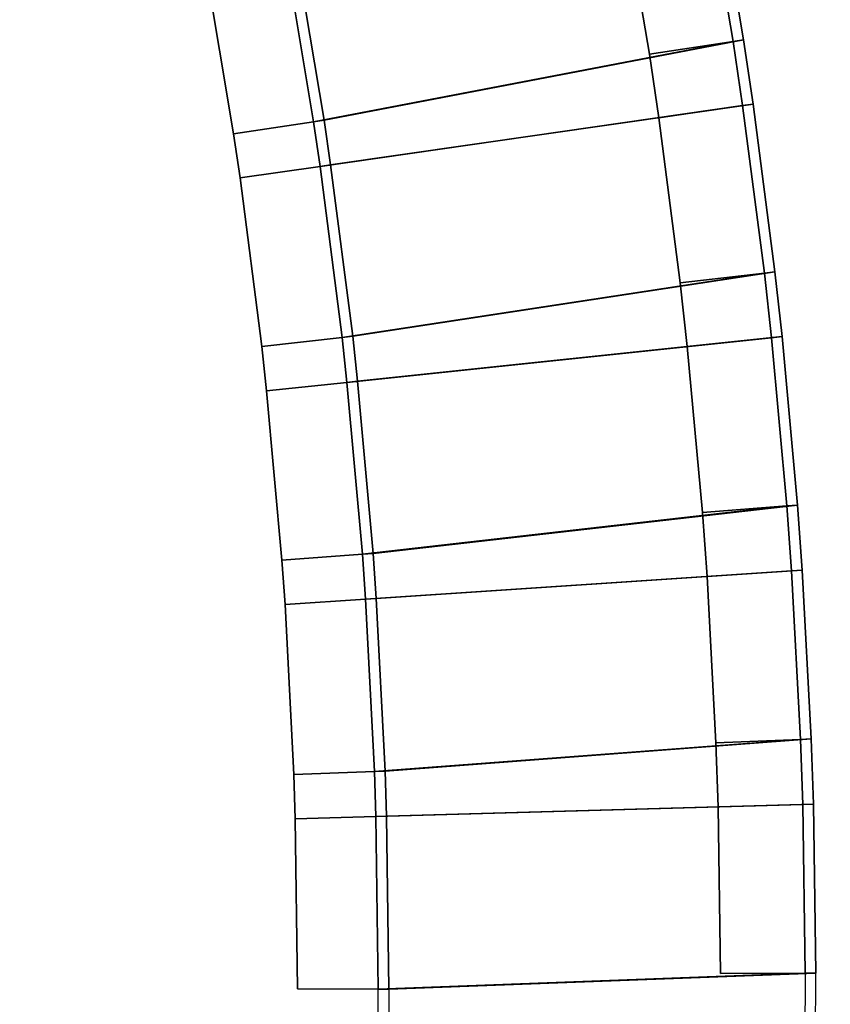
# Model space of a CAD drawing. Header units: inches. Extents: x 82 to 767, y -5 to 263.
# Tile 556 of 1056: x 637.99 to 640.36, y 123.66 to 126.54. Entities that reach past the tile are written whole.
import ezdxf
from ezdxf.enums import TextEntityAlignment as Align

# ---------------------------------------------------------------- set-up
doc = ezdxf.new("R2010")
doc.units = ezdxf.units.IN
doc.header["$MEASUREMENT"] = 0
for name, color, linetype in [('A-FURN-3-COLLECTION-NAAN-TABLE-TOP-EDGE', 33, 'Continuous'), ('A-FURN-3-COLLECTION-NAAN-TABLE-TOP-SURFACE-BOTTOM', 33, 'Continuous'), ('A-FURN-3-COLLECTION-NAAN-TABLE-TOP-SURFACE-TOP', 33, 'Continuous'), ('A-FURN-3-COLLECTION-SOLISDRUM-LIGHT-BODY', 253, 'Continuous'), ('A-FURN-3-COLLECTION-SOLISDRUM-LIGHT-BODY-TRIM', 251, 'Continuous'), ('A-FURN-HAWORTH-ATT', 7, 'Continuous')]:
    doc.layers.add(name, color=color, linetype=linetype)
doc.styles.get("Standard").update_dxf_attribs({"font": 'arial.ttf'})

# ---------------------------------------------------------------- blocks, each defined once
blk = doc.blocks.new('HCPL-SDP2-36-10-3D-3')
at = {"layer": 'A-FURN-3-COLLECTION-SOLISDRUM-LIGHT-BODY'}
for points in [[(16.5359, 2.5109, 90.6205), (16.4526, 3.0088, 90.6205), (17.681, 3.2335, 79.6687), (17.7632, 2.7462, 79.6687)], [(17.7941, 2.751, 79.6705), (17.7118, 3.2391, 79.6705), (16.4833, 3.0144, 90.6205), (16.5668, 2.5156, 90.6205)], [(16.5668, 2.5156, 90.6205), (16.5359, 2.5109, 90.6205), (17.7632, 2.7462, 79.6687), (17.7941, 2.751, 79.6705)], [(17.7913, 2.558, 79.6687), (17.8222, 2.5625, 79.6705), (17.7941, 2.751, 79.6705), (17.7632, 2.7462, 79.6687)], [(17.8222, 2.5625, 79.6705), (17.7913, 2.558, 79.6687), (16.5552, 2.3803, 90.6205), (16.5861, 2.3847, 90.6205)], [(16.6195, 1.8795, 90.6205), (16.5552, 2.3803, 90.6205), (17.7913, 2.558, 79.6687), (17.8549, 2.068, 79.6687)], [(17.8859, 2.0715, 79.6705), (17.8222, 2.5625, 79.6705), (16.5861, 2.3847, 90.6205), (16.6506, 1.8831, 90.6205)], [(16.5861, 2.3847, 90.6205), (16.5552, 2.3803, 90.6205), (16.5359, 2.5109, 90.6205), (16.5668, 2.5156, 90.6205)], [(16.6506, 1.8831, 90.6205), (16.6195, 1.8795, 90.6205), (17.8549, 2.068, 79.6687), (17.8859, 2.0715, 79.6705)], [(17.8758, 1.8788, 79.6687), (17.9069, 1.8821, 79.6705), (17.8859, 2.0715, 79.6705), (17.8549, 2.068, 79.6687)], [(16.6649, 1.7516, 90.6205), (16.6338, 1.7483, 90.6205), (16.6195, 1.8795, 90.6205), (16.6506, 1.8831, 90.6205)], [(17.9069, 1.8821, 79.6705), (17.8758, 1.8788, 79.6687), (16.6338, 1.7483, 90.6205), (16.6649, 1.7516, 90.6205)], [(16.679, 1.2455, 90.6205), (16.6338, 1.7483, 90.6205), (17.8758, 1.8788, 79.6687), (17.9207, 1.3867, 79.6687)], [(17.9518, 1.3891, 79.6705), (17.9069, 1.8821, 79.6705), (16.6649, 1.7516, 90.6205), (16.7102, 1.2478, 90.6205)], [(16.7102, 1.2478, 90.6205), (16.679, 1.2455, 90.6205), (17.9207, 1.3867, 79.6687), (17.9518, 1.3891, 79.6705)], [(17.9344, 1.1969, 79.6687), (17.9655, 1.199, 79.6705), (17.9518, 1.3891, 79.6705), (17.9207, 1.3867, 79.6687)], [(16.7195, 1.1158, 90.6205), (16.6883, 1.1138, 90.6205), (16.679, 1.2455, 90.6205), (16.7102, 1.2478, 90.6205)], [(17.9655, 1.199, 79.6705), (17.9344, 1.1969, 79.6687), (16.6883, 1.1138, 90.6205), (16.7195, 1.1158, 90.6205)], [(16.7143, 0.6096, 90.6205), (16.6883, 1.1138, 90.6205), (17.9344, 1.1969, 79.6687), (17.9605, 0.7034, 79.6687)], [(17.9917, 0.7047, 79.6705), (17.9655, 1.199, 79.6705), (16.7195, 1.1158, 90.6205), (16.7456, 0.6107, 90.6205)], [(16.7456, 0.6107, 90.6205), (16.7143, 0.6096, 90.6205), (17.9605, 0.7034, 79.6687), (17.9917, 0.7047, 79.6705)], [(17.9669, 0.5133, 79.6687), (17.9982, 0.5142, 79.6705), (17.9917, 0.7047, 79.6705), (17.9605, 0.7034, 79.6687)], [(16.7499, 0.4785, 90.6205), (16.7186, 0.4776, 90.6205), (16.7143, 0.6096, 90.6205), (16.7456, 0.6107, 90.6205)], [(17.9982, 0.5142, 79.6705), (17.9669, 0.5133, 79.6687), (16.7186, 0.4776, 90.6205), (16.7499, 0.4785, 90.6205)], [(16.7254, -0.0272, 90.6205), (16.7186, 0.4776, 90.6205), (17.9669, 0.5133, 79.6687), (17.9743, 0.0192, 79.6687)], [(18.0055, 0.0192, 79.6705), (17.9982, 0.5142, 79.6705), (16.7499, 0.4785, 90.6205), (16.7567, -0.0272, 90.6205)], [(16.7567, -0.0272, 90.6205), (16.7254, -0.0272, 90.6205), (17.9743, 0.0192, 79.6687), (18.0055, 0.0192, 79.6705)], [(17.9734, -0.1711, 79.6687), (18.0047, -0.1714, 79.6705), (18.0055, 0.0192, 79.6705), (17.9743, 0.0192, 79.6687)], [(16.7559, -0.1595, 90.6205), (16.7247, -0.1592, 90.6205), (16.7254, -0.0272, 90.6205), (16.7567, -0.0272, 90.6205)]]:
    blk.add_3dface(points, dxfattribs=at)
mesh = blk.add_polymesh((2, 9), dxfattribs=at)
for k, corner in enumerate([(17.7632, 2.7462, 78.9705), (17.681, 3.2335, 78.9705), (17.6458, 3.4205, 78.9705), (17.5451, 3.9043, 78.9705), (17.5028, 4.0898, 78.9705), (17.3838, 4.5694, 78.9705), (17.3344, 4.7532, 78.9705), (17.1972, 5.2279, 78.9705), (17.1409, 5.4096, 78.9705), (17.7941, 2.751, 78.9705), (17.7118, 3.2391, 78.9705), (17.6765, 3.4264, 78.9705), (17.5756, 3.9111, 78.9705), (17.5332, 4.0969, 78.9705), (17.414, 4.5773, 78.9705), (17.3645, 4.7614, 78.9705), (17.2271, 5.237, 78.9705), (17.1707, 5.4191, 78.9705)]):
    mesh.set_mesh_vertex(divmod(k, 9), corner)
mesh = blk.add_polymesh((2, 9), dxfattribs=at)
for k, corner in enumerate([(17.7941, 2.751, 78.9705), (17.7118, 3.2391, 78.9705), (17.6765, 3.4264, 78.9705), (17.5756, 3.9111, 78.9705), (17.5332, 4.0969, 78.9705), (17.414, 4.5773, 78.9705), (17.3645, 4.7614, 78.9705), (17.2271, 5.237, 78.9705), (17.1707, 5.4191, 78.9705), (17.7941, 2.751, 79.6705), (17.7118, 3.2391, 79.6705), (17.6765, 3.4264, 79.6705), (17.5756, 3.9111, 79.6705), (17.5332, 4.0969, 79.6705), (17.414, 4.5773, 79.6705), (17.3645, 4.7614, 79.6705), (17.2271, 5.237, 79.6705), (17.1707, 5.419, 79.6705)]):
    mesh.set_mesh_vertex(divmod(k, 9), corner)
mesh = blk.add_polymesh((2, 9), dxfattribs=at)
for k, corner in enumerate([(17.7632, 2.7462, 79.6687), (17.681, 3.2335, 79.6687), (17.6458, 3.4205, 79.6687), (17.5451, 3.9043, 79.6687), (17.5028, 4.0898, 79.6687), (17.3838, 4.5694, 79.6687), (17.3344, 4.7532, 79.6687), (17.1972, 5.2279, 79.6687), (17.1409, 5.4096, 79.6687), (17.7632, 2.7462, 79.6303), (17.681, 3.2335, 79.6303), (17.6458, 3.4205, 79.6303), (17.5451, 3.9043, 79.6303), (17.5028, 4.0898, 79.6303), (17.3838, 4.5694, 79.6303), (17.3344, 4.7532, 79.6303), (17.1972, 5.2279, 79.6303), (17.1409, 5.4096, 79.6303)]):
    mesh.set_mesh_vertex(divmod(k, 9), corner)
mesh = blk.add_polymesh((2, 9), dxfattribs=at)
for k, corner in enumerate([(16.5668, 2.5156, 91.3705), (16.4833, 3.0144, 91.3705), (16.459, 3.1445, 91.3705), (16.3566, 3.6398, 91.3705), (16.3274, 3.7688, 91.3705), (16.2062, 4.2599, 91.3705), (16.172, 4.3877, 91.3705), (16.0322, 4.8737, 91.3705), (15.9933, 5.0002, 91.3705), (16.5359, 2.5109, 91.3705), (16.4526, 3.0088, 91.3705), (16.4283, 3.1386, 91.3705), (16.3261, 3.633, 91.3705), (16.2969, 3.7618, 91.3705), (16.1759, 4.2519, 91.3705), (16.1419, 4.3795, 91.3705), (16.0023, 4.8647, 91.3705), (15.9635, 4.9908, 91.3705)]):
    mesh.set_mesh_vertex(divmod(k, 9), corner)
mesh = blk.add_polymesh((2, 9), dxfattribs=at)
for k, corner in enumerate([(16.5359, 2.5109, 90.6933), (16.4526, 3.0088, 90.6933), (16.4283, 3.1386, 90.6933), (16.3261, 3.633, 90.6933), (16.2969, 3.7618, 90.6933), (16.1759, 4.2519, 90.6933), (16.1419, 4.3795, 90.6933), (16.0023, 4.8647, 90.6933), (15.9635, 4.9908, 90.6933), (16.5359, 2.5109, 90.6205), (16.4526, 3.0088, 90.6205), (16.4283, 3.1386, 90.6205), (16.3261, 3.633, 90.6205), (16.2969, 3.7618, 90.6205), (16.1759, 4.2519, 90.6205), (16.1419, 4.3795, 90.6205), (16.0023, 4.8647, 90.6205), (15.9635, 4.9908, 90.6205)]):
    mesh.set_mesh_vertex(divmod(k, 9), corner)
mesh = blk.add_polymesh((2, 9), dxfattribs=at)
for k, corner in enumerate([(16.5668, 2.5156, 90.6205), (16.4833, 3.0144, 90.6205), (16.459, 3.1445, 90.6205), (16.3566, 3.6398, 90.6205), (16.3274, 3.7688, 90.6205), (16.2062, 4.2599, 90.6205), (16.172, 4.3877, 90.6205), (16.0323, 4.8738, 90.6205), (15.9933, 5.0002, 90.6205), (16.5668, 2.5156, 91.3705), (16.4833, 3.0144, 91.3705), (16.459, 3.1445, 91.3705), (16.3566, 3.6398, 91.3705), (16.3274, 3.7688, 91.3705), (16.2062, 4.2599, 91.3705), (16.172, 4.3877, 91.3705), (16.0322, 4.8737, 91.3705), (15.9933, 5.0002, 91.3705)]):
    mesh.set_mesh_vertex(divmod(k, 9), corner)
mesh = blk.add_polymesh((2, 9), dxfattribs=at)
for k, corner in enumerate([(17.9743, 0.0192, 78.9705), (17.9669, 0.5133, 78.9705), (17.9605, 0.7034, 78.9705), (17.9344, 1.1969, 78.9705), (17.9207, 1.3867, 78.9705), (17.8758, 1.8788, 78.9705), (17.8549, 2.068, 78.9705), (17.7913, 2.558, 78.9705), (17.7632, 2.7462, 78.9705), (18.0055, 0.0192, 78.9705), (17.9982, 0.5142, 78.9705), (17.9917, 0.7047, 78.9705), (17.9655, 1.199, 78.9705), (17.9518, 1.3891, 78.9705), (17.9069, 1.8821, 78.9705), (17.8859, 2.0715, 78.9705), (17.8222, 2.5625, 78.9705), (17.7941, 2.751, 78.9705)]):
    mesh.set_mesh_vertex(divmod(k, 9), corner)
mesh = blk.add_polymesh((2, 9), dxfattribs=at)
for k, corner in enumerate([(17.9743, 0.0192, 79.6687), (17.9669, 0.5133, 79.6687), (17.9605, 0.7034, 79.6687), (17.9344, 1.1969, 79.6687), (17.9207, 1.3867, 79.6687), (17.8758, 1.8788, 79.6687), (17.8549, 2.068, 79.6687), (17.7913, 2.558, 79.6687), (17.7632, 2.7462, 79.6687), (17.9743, 0.0192, 79.6303), (17.9669, 0.5133, 79.6303), (17.9605, 0.7034, 79.6303), (17.9344, 1.1969, 79.6303), (17.9207, 1.3867, 79.6303), (17.8758, 1.8788, 79.6303), (17.8549, 2.068, 79.6303), (17.7913, 2.558, 79.6303), (17.7632, 2.7462, 79.6303)]):
    mesh.set_mesh_vertex(divmod(k, 9), corner)
mesh = blk.add_polymesh((2, 9), dxfattribs=at)
for k, corner in enumerate([(18.0055, 0.0192, 78.9705), (17.9982, 0.5142, 78.9705), (17.9917, 0.7047, 78.9705), (17.9655, 1.199, 78.9705), (17.9518, 1.3891, 78.9705), (17.9069, 1.8821, 78.9705), (17.8859, 2.0715, 78.9705), (17.8222, 2.5625, 78.9705), (17.7941, 2.751, 78.9705), (18.0055, 0.0192, 79.6705), (17.9982, 0.5142, 79.6705), (17.9917, 0.7047, 79.6705), (17.9655, 1.199, 79.6705), (17.9518, 1.3891, 79.6705), (17.9069, 1.8821, 79.6705), (17.8859, 2.0715, 79.6705), (17.8222, 2.5625, 79.6705), (17.7941, 2.751, 79.6705)]):
    mesh.set_mesh_vertex(divmod(k, 9), corner)
mesh = blk.add_polymesh((2, 9), dxfattribs=at)
for k, corner in enumerate([(16.7567, -0.0272, 91.3705), (16.7498, 0.4785, 91.3705), (16.7456, 0.6107, 91.3705), (16.7195, 1.1158, 91.3705), (16.7102, 1.2478, 91.3705), (16.6649, 1.7516, 91.3705), (16.6506, 1.8831, 91.3705), (16.5861, 2.3847, 91.3705), (16.5668, 2.5156, 91.3705), (16.7254, -0.0272, 91.3705), (16.7186, 0.4776, 91.3705), (16.7143, 0.6096, 91.3705), (16.6883, 1.1138, 91.3705), (16.679, 1.2455, 91.3705), (16.6338, 1.7483, 91.3705), (16.6195, 1.8795, 91.3705), (16.5552, 2.3803, 91.3705), (16.5359, 2.5109, 91.3705)]):
    mesh.set_mesh_vertex(divmod(k, 9), corner)
mesh = blk.add_polymesh((2, 9), dxfattribs=at)
for k, corner in enumerate([(16.7254, -0.0272, 90.6933), (16.7186, 0.4776, 90.6933), (16.7143, 0.6096, 90.6933), (16.6883, 1.1138, 90.6933), (16.679, 1.2455, 90.6933), (16.6338, 1.7483, 90.6933), (16.6195, 1.8795, 90.6933), (16.5552, 2.3803, 90.6933), (16.5359, 2.5109, 90.6933), (16.7254, -0.0272, 90.6205), (16.7186, 0.4776, 90.6205), (16.7143, 0.6096, 90.6205), (16.6883, 1.1138, 90.6205), (16.679, 1.2455, 90.6205), (16.6338, 1.7483, 90.6205), (16.6195, 1.8795, 90.6205), (16.5552, 2.3803, 90.6205), (16.5359, 2.5109, 90.6205)]):
    mesh.set_mesh_vertex(divmod(k, 9), corner)
mesh = blk.add_polymesh((2, 9), dxfattribs=at)
for k, corner in enumerate([(16.7567, -0.0272, 90.6205), (16.7499, 0.4785, 90.6205), (16.7456, 0.6107, 90.6205), (16.7195, 1.1158, 90.6205), (16.7102, 1.2478, 90.6205), (16.6649, 1.7516, 90.6205), (16.6506, 1.8831, 90.6205), (16.5861, 2.3847, 90.6205), (16.5668, 2.5156, 90.6205), (16.7567, -0.0272, 91.3705), (16.7498, 0.4785, 91.3705), (16.7456, 0.6107, 91.3705), (16.7195, 1.1158, 91.3705), (16.7102, 1.2478, 91.3705), (16.6649, 1.7516, 91.3705), (16.6506, 1.8831, 91.3705), (16.5861, 2.3847, 91.3705), (16.5668, 2.5156, 91.3705)]):
    mesh.set_mesh_vertex(divmod(k, 9), corner)
at = {"layer": 'A-FURN-3-COLLECTION-SOLISDRUM-LIGHT-BODY-TRIM'}
mesh = blk.add_polymesh((2, 9), dxfattribs=at)
for k, corner in enumerate([(17.7632, 2.7462, 79.6303), (17.681, 3.2335, 79.6303), (17.6458, 3.4205, 79.6303), (17.5451, 3.9043, 79.6303), (17.5028, 4.0898, 79.6303), (17.3838, 4.5694, 79.6303), (17.3344, 4.7532, 79.6303), (17.1972, 5.2279, 79.6303), (17.1409, 5.4096, 79.6303), (17.5185, 2.7084, 79.6303), (17.4374, 3.1889, 79.6303), (17.4027, 3.3733, 79.6303), (17.3034, 3.8505, 79.6303), (17.2617, 4.0334, 79.6303), (17.1442, 4.5064, 79.6303), (17.0956, 4.6877, 79.6303), (16.9603, 5.1559, 79.6303), (16.9047, 5.3351, 79.6303)]):
    mesh.set_mesh_vertex(divmod(k, 9), corner)
mesh = blk.add_polymesh((2, 9), dxfattribs=at)
for k, corner in enumerate([(17.5185, 2.7084, 78.8429), (17.4374, 3.1889, 78.8429), (17.4027, 3.3733, 78.8429), (17.3034, 3.8505, 78.8429), (17.2617, 4.0334, 78.8429), (17.1443, 4.5064, 78.8429), (17.0956, 4.6877, 78.8429), (16.9603, 5.1559, 78.8429), (16.9047, 5.3351, 78.8429), (17.7632, 2.7462, 78.8429), (17.681, 3.2335, 78.8429), (17.6458, 3.4205, 78.8429), (17.5451, 3.9043, 78.8429), (17.5028, 4.0898, 78.8429), (17.3838, 4.5694, 78.8429), (17.3344, 4.7532, 78.8429), (17.1972, 5.2279, 78.8429), (17.1409, 5.4096, 78.8429)]):
    mesh.set_mesh_vertex(divmod(k, 9), corner)
mesh = blk.add_polymesh((2, 9), dxfattribs=at)
for k, corner in enumerate([(17.7632, 2.7462, 78.8429), (17.681, 3.2335, 78.8429), (17.6458, 3.4205, 78.8429), (17.5451, 3.9043, 78.8429), (17.5028, 4.0898, 78.8429), (17.3838, 4.5694, 78.8429), (17.3344, 4.7532, 78.8429), (17.1972, 5.2279, 78.8429), (17.1409, 5.4096, 78.8429), (17.7632, 2.7462, 78.9705), (17.681, 3.2335, 78.9705), (17.6458, 3.4205, 78.9705), (17.5451, 3.9043, 78.9705), (17.5028, 4.0898, 78.9705), (17.3838, 4.5694, 78.9705), (17.3344, 4.7532, 78.9705), (17.1972, 5.2279, 78.9705), (17.1409, 5.4096, 78.9705)]):
    mesh.set_mesh_vertex(divmod(k, 9), corner)
mesh = blk.add_polymesh((2, 9), dxfattribs=at)
for k, corner in enumerate([(17.5185, 2.7084, 79.6303), (17.4374, 3.1889, 79.6303), (17.4027, 3.3733, 79.6303), (17.3034, 3.8505, 79.6303), (17.2617, 4.0334, 79.6303), (17.1442, 4.5064, 79.6303), (17.0956, 4.6877, 79.6303), (16.9603, 5.1559, 79.6303), (16.9047, 5.3351, 79.6303), (17.5185, 2.7084, 78.8429), (17.4374, 3.1889, 78.8429), (17.4027, 3.3733, 78.8429), (17.3034, 3.8505, 78.8429), (17.2617, 4.0334, 78.8429), (17.1443, 4.5064, 78.8429), (17.0956, 4.6877, 78.8429), (16.9603, 5.1559, 78.8429), (16.9047, 5.3351, 78.8429)]):
    mesh.set_mesh_vertex(divmod(k, 9), corner)
mesh = blk.add_polymesh((2, 9), dxfattribs=at)
for k, corner in enumerate([(16.5359, 2.5109, 91.4807), (16.4526, 3.0088, 91.4807), (16.4283, 3.1386, 91.4807), (16.3261, 3.633, 91.4807), (16.2969, 3.7618, 91.4807), (16.176, 4.2519, 91.4807), (16.1419, 4.3795, 91.4807), (16.0024, 4.8647, 91.4807), (15.9635, 4.9908, 91.4807), (16.3024, 2.4754, 91.4807), (16.2202, 2.9663, 91.4807), (16.1963, 3.0943, 91.4807), (16.0955, 3.5817, 91.4807), (16.0668, 3.7086, 91.4807), (15.9475, 4.1919, 91.4807), (15.9139, 4.3176, 91.4807), (15.7764, 4.796, 91.4807), (15.738, 4.9204, 91.4807)]):
    mesh.set_mesh_vertex(divmod(k, 9), corner)
mesh = blk.add_polymesh((2, 9), dxfattribs=at)
for k, corner in enumerate([(16.3024, 2.4754, 90.6933), (16.2202, 2.9663, 90.6933), (16.1963, 3.0943, 90.6933), (16.0955, 3.5817, 90.6933), (16.0668, 3.7086, 90.6933), (15.9475, 4.1919, 90.6933), (15.9139, 4.3176, 90.6933), (15.7764, 4.796, 90.6933), (15.738, 4.9204, 90.6933), (16.5359, 2.5109, 90.6933), (16.4526, 3.0088, 90.6933), (16.4283, 3.1386, 90.6933), (16.3261, 3.633, 90.6933), (16.2969, 3.7618, 90.6933), (16.1759, 4.2519, 90.6933), (16.1419, 4.3795, 90.6933), (16.0023, 4.8647, 90.6933), (15.9635, 4.9908, 90.6933)]):
    mesh.set_mesh_vertex(divmod(k, 9), corner)
mesh = blk.add_polymesh((2, 9), dxfattribs=at)
for k, corner in enumerate([(16.5359, 2.5109, 91.3705), (16.4526, 3.0088, 91.3705), (16.4283, 3.1386, 91.3705), (16.3261, 3.633, 91.3705), (16.2969, 3.7618, 91.3705), (16.1759, 4.2519, 91.3705), (16.1419, 4.3795, 91.3705), (16.0023, 4.8647, 91.3705), (15.9635, 4.9908, 91.3705), (16.5359, 2.5109, 91.4807), (16.4526, 3.0088, 91.4807), (16.4283, 3.1386, 91.4807), (16.3261, 3.633, 91.4807), (16.2969, 3.7618, 91.4807), (16.176, 4.2519, 91.4807), (16.1419, 4.3795, 91.4807), (16.0024, 4.8647, 91.4807), (15.9635, 4.9908, 91.4807)]):
    mesh.set_mesh_vertex(divmod(k, 9), corner)
mesh = blk.add_polymesh((2, 9), dxfattribs=at)
for k, corner in enumerate([(16.3024, 2.4754, 91.4807), (16.2202, 2.9663, 91.4807), (16.1963, 3.0943, 91.4807), (16.0955, 3.5817, 91.4807), (16.0668, 3.7086, 91.4807), (15.9475, 4.1919, 91.4807), (15.9139, 4.3176, 91.4807), (15.7764, 4.796, 91.4807), (15.738, 4.9204, 91.4807), (16.3024, 2.4754, 90.6933), (16.2202, 2.9663, 90.6933), (16.1963, 3.0943, 90.6933), (16.0955, 3.5817, 90.6933), (16.0668, 3.7086, 90.6933), (15.9475, 4.1919, 90.6933), (15.9139, 4.3176, 90.6933), (15.7764, 4.796, 90.6933), (15.738, 4.9204, 90.6933)]):
    mesh.set_mesh_vertex(divmod(k, 9), corner)
mesh = blk.add_polymesh((2, 9), dxfattribs=at)
for k, corner in enumerate([(17.9743, 0.0192, 79.6303), (17.9669, 0.5133, 79.6303), (17.9605, 0.7034, 79.6303), (17.9344, 1.1969, 79.6303), (17.9207, 1.3867, 79.6303), (17.8758, 1.8788, 79.6303), (17.8549, 2.068, 79.6303), (17.7913, 2.558, 79.6303), (17.7632, 2.7462, 79.6303), (17.7266, 0.0189, 79.6303), (17.7194, 0.5062, 79.6303), (17.713, 0.6938, 79.6303), (17.6873, 1.1804, 79.6303), (17.6738, 1.3676, 79.6303), (17.6295, 1.8529, 79.6303), (17.6089, 2.0395, 79.6303), (17.5462, 2.5228, 79.6303), (17.5185, 2.7084, 79.6303)]):
    mesh.set_mesh_vertex(divmod(k, 9), corner)
mesh = blk.add_polymesh((2, 9), dxfattribs=at)
for k, corner in enumerate([(17.7266, 0.0189, 78.8429), (17.7194, 0.5062, 78.8429), (17.7131, 0.6938, 78.8429), (17.6873, 1.1804, 78.8429), (17.6738, 1.3676, 78.8429), (17.6295, 1.8529, 78.8429), (17.6089, 2.0395, 78.8429), (17.5462, 2.5228, 78.8429), (17.5185, 2.7084, 78.8429), (17.9743, 0.0192, 78.8429), (17.9669, 0.5133, 78.8429), (17.9605, 0.7034, 78.8429), (17.9344, 1.1969, 78.8429), (17.9207, 1.3867, 78.8429), (17.8758, 1.8788, 78.8429), (17.8549, 2.068, 78.8429), (17.7913, 2.558, 78.8429), (17.7632, 2.7462, 78.8429)]):
    mesh.set_mesh_vertex(divmod(k, 9), corner)
mesh = blk.add_polymesh((2, 9), dxfattribs=at)
for k, corner in enumerate([(17.9743, 0.0192, 78.8429), (17.9669, 0.5133, 78.8429), (17.9605, 0.7034, 78.8429), (17.9344, 1.1969, 78.8429), (17.9207, 1.3867, 78.8429), (17.8758, 1.8788, 78.8429), (17.8549, 2.068, 78.8429), (17.7913, 2.558, 78.8429), (17.7632, 2.7462, 78.8429), (17.9743, 0.0192, 78.9705), (17.9669, 0.5133, 78.9705), (17.9605, 0.7034, 78.9705), (17.9344, 1.1969, 78.9705), (17.9207, 1.3867, 78.9705), (17.8758, 1.8788, 78.9705), (17.8549, 2.068, 78.9705), (17.7913, 2.558, 78.9705), (17.7632, 2.7462, 78.9705)]):
    mesh.set_mesh_vertex(divmod(k, 9), corner)
mesh = blk.add_polymesh((2, 9), dxfattribs=at)
for k, corner in enumerate([(17.7266, 0.0189, 79.6303), (17.7194, 0.5062, 79.6303), (17.713, 0.6938, 79.6303), (17.6873, 1.1804, 79.6303), (17.6738, 1.3676, 79.6303), (17.6295, 1.8529, 79.6303), (17.6089, 2.0395, 79.6303), (17.5462, 2.5228, 79.6303), (17.5185, 2.7084, 79.6303), (17.7266, 0.0189, 78.8429), (17.7194, 0.5062, 78.8429), (17.7131, 0.6938, 78.8429), (17.6873, 1.1804, 78.8429), (17.6738, 1.3676, 78.8429), (17.6295, 1.8529, 78.8429), (17.6089, 2.0395, 78.8429), (17.5462, 2.5228, 78.8429), (17.5185, 2.7084, 78.8429)]):
    mesh.set_mesh_vertex(divmod(k, 9), corner)
mesh = blk.add_polymesh((2, 9), dxfattribs=at)
for k, corner in enumerate([(16.7254, -0.0272, 91.4807), (16.7186, 0.4776, 91.4807), (16.7143, 0.6096, 91.4807), (16.6883, 1.1138, 91.4807), (16.679, 1.2455, 91.4807), (16.6338, 1.7483, 91.4807), (16.6195, 1.8795, 91.4807), (16.5552, 2.3803, 91.4807), (16.5359, 2.5109, 91.4807), (16.4892, -0.0268, 91.4807), (16.4825, 0.4709, 91.4807), (16.4783, 0.601, 91.4807), (16.4526, 1.098, 91.4807), (16.4435, 1.2279, 91.4807), (16.3989, 1.7236, 91.4807), (16.3848, 1.853, 91.4807), (16.3214, 2.3467, 91.4807), (16.3024, 2.4754, 91.4807)]):
    mesh.set_mesh_vertex(divmod(k, 9), corner)
mesh = blk.add_polymesh((2, 9), dxfattribs=at)
for k, corner in enumerate([(16.4892, -0.0268, 90.6933), (16.4825, 0.4709, 90.6933), (16.4783, 0.601, 90.6933), (16.4526, 1.098, 90.6933), (16.4435, 1.2279, 90.6933), (16.3989, 1.7236, 90.6933), (16.3848, 1.853, 90.6933), (16.3214, 2.3467, 90.6933), (16.3024, 2.4754, 90.6933), (16.7254, -0.0272, 90.6933), (16.7186, 0.4776, 90.6933), (16.7143, 0.6096, 90.6933), (16.6883, 1.1138, 90.6933), (16.679, 1.2455, 90.6933), (16.6338, 1.7483, 90.6933), (16.6195, 1.8795, 90.6933), (16.5552, 2.3803, 90.6933), (16.5359, 2.5109, 90.6933)]):
    mesh.set_mesh_vertex(divmod(k, 9), corner)
mesh = blk.add_polymesh((2, 9), dxfattribs=at)
for k, corner in enumerate([(16.7254, -0.0272, 91.3705), (16.7186, 0.4776, 91.3705), (16.7143, 0.6096, 91.3705), (16.6883, 1.1138, 91.3705), (16.679, 1.2455, 91.3705), (16.6338, 1.7483, 91.3705), (16.6195, 1.8795, 91.3705), (16.5552, 2.3803, 91.3705), (16.5359, 2.5109, 91.3705), (16.7254, -0.0272, 91.4807), (16.7186, 0.4776, 91.4807), (16.7143, 0.6096, 91.4807), (16.6883, 1.1138, 91.4807), (16.679, 1.2455, 91.4807), (16.6338, 1.7483, 91.4807), (16.6195, 1.8795, 91.4807), (16.5552, 2.3803, 91.4807), (16.5359, 2.5109, 91.4807)]):
    mesh.set_mesh_vertex(divmod(k, 9), corner)
mesh = blk.add_polymesh((2, 9), dxfattribs=at)
for k, corner in enumerate([(16.4892, -0.0268, 91.4807), (16.4825, 0.4709, 91.4807), (16.4783, 0.601, 91.4807), (16.4526, 1.098, 91.4807), (16.4435, 1.2279, 91.4807), (16.3989, 1.7236, 91.4807), (16.3848, 1.853, 91.4807), (16.3214, 2.3467, 91.4807), (16.3024, 2.4754, 91.4807), (16.4892, -0.0268, 90.6933), (16.4825, 0.4709, 90.6933), (16.4783, 0.601, 90.6933), (16.4526, 1.098, 90.6933), (16.4435, 1.2279, 90.6933), (16.3989, 1.7236, 90.6933), (16.3848, 1.853, 90.6933), (16.3214, 2.3467, 90.6933), (16.3024, 2.4754, 90.6933)]):
    mesh.set_mesh_vertex(divmod(k, 9), corner)
blk = doc.blocks.new('HCCS-NNTC-2F-3D-3')
at = {"layer": 'A-FURN-3-COLLECTION-NAAN-TABLE-TOP-SURFACE-BOTTOM'}
blk.add_3dface([(-47.2345, -18.6845, 28.4094), (-47.2345, 18.6845, 28.4094), (47.2345, 18.6845, 28.4094), (47.2345, -18.6845, 28.4094)], dxfattribs=at)
at = {"layer": 'A-FURN-3-COLLECTION-NAAN-TABLE-TOP-SURFACE-TOP'}
blk.add_3dface([(-47.2345, 18.6845, 29), (-47.2345, -18.6845, 29), (47.2345, -18.6845, 29), (47.2345, 18.6845, 29)], dxfattribs=at)
at = {"layer": 'A-FURN-HAWORTH-ATT', "flags": 1}
for tag, p in [('HAWMC', (0, 0)), ('HAWPN', (0, -0.1667)), ('HAWSN', (0, -0.3333))]:
    blk.add_attdef(tag, text='', height=0.1, dxfattribs=at).set_placement(p, align=Align.TOP_CENTER)
at = {"layer": 'A-FURN-3-COLLECTION-NAAN-TABLE-TOP-EDGE'}
mesh = blk.add_polymesh((21, 10), dxfattribs=at)
for k, corner in enumerate([(47.2345, -18.6845, 29), (47.2369, -18.6902, 28.9992), (47.2389, -18.6952, 28.9961), (47.2401, -18.6981, 28.9907), (47.2407, -18.6992, 28.9845), (47.2407, -18.6992, 28.4249), (47.2401, -18.6981, 28.4187), (47.2389, -18.6952, 28.4133), (47.2369, -18.6902, 28.4102), (47.2345, -18.6845, 28.4094), (47.2345, -18.6845, 29), (47.2389, -18.6889, 28.9992), (47.2427, -18.6927, 28.9961), (47.2449, -18.6949, 28.9907), (47.2461, -18.6961, 28.9845), (47.2461, -18.6961, 28.4249), (47.2449, -18.6949, 28.4187), (47.2427, -18.6927, 28.4133), (47.2389, -18.6889, 28.4102), (47.2345, -18.6845, 28.4094), (47.2345, -18.6845, 29), (47.2402, -18.6869, 28.9992), (47.2452, -18.6889, 28.9961), (47.2481, -18.6901, 28.9907), (47.2492, -18.6907, 28.9845), (47.2492, -18.6907, 28.4249), (47.2481, -18.6901, 28.4187), (47.2452, -18.6889, 28.4133), (47.2402, -18.6869, 28.4102), (47.2345, -18.6845, 28.4094), (47.2345, -18.6845, 29), (47.2407, -18.6845, 28.9992), (47.2461, -18.6845, 28.9961), (47.2492, -18.6845, 28.9907), (47.25, -18.6845, 28.9845), (47.25, -18.6845, 28.4249), (47.2492, -18.6845, 28.4187), (47.2461, -18.6845, 28.4133), (47.2407, -18.6845, 28.4102), (47.2345, -18.6845, 28.4094), (47.2345, 18.6845, 29), (47.2407, 18.6845, 28.9992), (47.2461, 18.6845, 28.9961), (47.2492, 18.6845, 28.9907), (47.25, 18.6845, 28.9845), (47.25, 18.6845, 28.4249), (47.2492, 18.6845, 28.4187), (47.2461, 18.6845, 28.4133), (47.2407, 18.6845, 28.4102), (47.2345, 18.6845, 28.4094), (47.2345, 18.6845, 29), (47.2402, 18.6869, 28.9992), (47.2452, 18.6889, 28.9961), (47.2481, 18.6901, 28.9907), (47.2492, 18.6907, 28.9845), (47.2492, 18.6907, 28.4249), (47.2481, 18.6901, 28.4187), (47.2452, 18.6889, 28.4133), (47.2402, 18.6869, 28.4102), (47.2345, 18.6845, 28.4094), (47.2345, 18.6845, 29), (47.2389, 18.6889, 28.9992), (47.2427, 18.6927, 28.9961), (47.2449, 18.6949, 28.9907), (47.2461, 18.6961, 28.9845), (47.2461, 18.6961, 28.4249), (47.2449, 18.6949, 28.4187), (47.2427, 18.6927, 28.4133), (47.2389, 18.6889, 28.4102), (47.2345, 18.6845, 28.4094), (47.2345, 18.6845, 29), (47.2369, 18.6902, 28.9992), (47.2389, 18.6952, 28.9961), (47.2401, 18.6981, 28.9907), (47.2407, 18.6992, 28.9845), (47.2407, 18.6992, 28.4249), (47.2401, 18.6981, 28.4187), (47.2389, 18.6952, 28.4133), (47.2369, 18.6902, 28.4102), (47.2345, 18.6845, 28.4094), (47.2345, 18.6845, 29), (47.2345, 18.6907, 28.9992), (47.2345, 18.6961, 28.9961), (47.2345, 18.6992, 28.9907), (47.2345, 18.7, 28.9845), (47.2345, 18.7, 28.4249), (47.2345, 18.6992, 28.4187), (47.2345, 18.6961, 28.4133), (47.2345, 18.6907, 28.4102), (47.2345, 18.6845, 28.4094), (-47.2345, 18.6845, 29), (-47.2345, 18.6907, 28.9992), (-47.2345, 18.6961, 28.9961), (-47.2345, 18.6992, 28.9907), (-47.2345, 18.7, 28.9845), (-47.2345, 18.7, 28.4249), (-47.2345, 18.6992, 28.4187), (-47.2345, 18.6961, 28.4133), (-47.2345, 18.6907, 28.4102), (-47.2345, 18.6845, 28.4094), (-47.2345, 18.6845, 29), (-47.2369, 18.6902, 28.9992), (-47.2389, 18.6952, 28.9961), (-47.2401, 18.6981, 28.9907), (-47.2407, 18.6992, 28.9845), (-47.2407, 18.6992, 28.4249), (-47.2401, 18.6981, 28.4187), (-47.2389, 18.6952, 28.4133), (-47.2369, 18.6902, 28.4102), (-47.2345, 18.6845, 28.4094), (-47.2345, 18.6845, 29), (-47.2389, 18.6889, 28.9992), (-47.2427, 18.6927, 28.9961), (-47.2449, 18.6949, 28.9907), (-47.2461, 18.6961, 28.9845), (-47.2461, 18.6961, 28.4249), (-47.2449, 18.6949, 28.4187), (-47.2427, 18.6927, 28.4133), (-47.2389, 18.6889, 28.4102), (-47.2345, 18.6845, 28.4094), (-47.2345, 18.6845, 29), (-47.2402, 18.6869, 28.9992), (-47.2452, 18.6889, 28.9961), (-47.2481, 18.6901, 28.9907), (-47.2492, 18.6907, 28.9845), (-47.2492, 18.6907, 28.4249), (-47.2481, 18.6901, 28.4187), (-47.2452, 18.6889, 28.4133), (-47.2402, 18.6869, 28.4102), (-47.2345, 18.6845, 28.4094), (-47.2345, 18.6845, 29), (-47.2407, 18.6845, 28.9992), (-47.2461, 18.6845, 28.9961), (-47.2492, 18.6845, 28.9907), (-47.25, 18.6845, 28.9845), (-47.25, 18.6845, 28.4249), (-47.2492, 18.6845, 28.4187), (-47.2461, 18.6845, 28.4133), (-47.2407, 18.6845, 28.4102), (-47.2345, 18.6845, 28.4094), (-47.2345, -18.6845, 29), (-47.2407, -18.6845, 28.9992), (-47.2461, -18.6845, 28.9961), (-47.2492, -18.6845, 28.9907), (-47.25, -18.6845, 28.9845), (-47.25, -18.6845, 28.4249), (-47.2492, -18.6845, 28.4187), (-47.2461, -18.6845, 28.4133), (-47.2407, -18.6845, 28.4102), (-47.2345, -18.6845, 28.4094), (-47.2345, -18.6845, 29), (-47.2402, -18.6869, 28.9992), (-47.2452, -18.6889, 28.9961), (-47.2481, -18.6901, 28.9907), (-47.2492, -18.6907, 28.9845), (-47.2492, -18.6907, 28.4249), (-47.2481, -18.6901, 28.4187), (-47.2452, -18.6889, 28.4133), (-47.2402, -18.6869, 28.4102), (-47.2345, -18.6845, 28.4094), (-47.2345, -18.6845, 29), (-47.2389, -18.6889, 28.9992), (-47.2427, -18.6927, 28.9961), (-47.2449, -18.6949, 28.9907), (-47.2461, -18.6961, 28.9845), (-47.2461, -18.6961, 28.4249), (-47.2449, -18.6949, 28.4187), (-47.2427, -18.6927, 28.4133), (-47.2389, -18.6889, 28.4102), (-47.2345, -18.6845, 28.4094), (-47.2345, -18.6845, 29), (-47.2369, -18.6902, 28.9992), (-47.2389, -18.6952, 28.9961), (-47.2401, -18.6981, 28.9907), (-47.2407, -18.6992, 28.9845), (-47.2407, -18.6992, 28.4249), (-47.2401, -18.6981, 28.4187), (-47.2389, -18.6952, 28.4133), (-47.2369, -18.6902, 28.4102), (-47.2345, -18.6845, 28.4094), (-47.2345, -18.6845, 29), (-47.2345, -18.6907, 28.9992), (-47.2345, -18.6961, 28.9961), (-47.2345, -18.6992, 28.9907), (-47.2345, -18.7, 28.9845), (-47.2345, -18.7, 28.4249), (-47.2345, -18.6992, 28.4187), (-47.2345, -18.6961, 28.4133), (-47.2345, -18.6907, 28.4102), (-47.2345, -18.6845, 28.4094), (47.2345, -18.6845, 29), (47.2345, -18.6907, 28.9992), (47.2345, -18.6961, 28.9961), (47.2345, -18.6992, 28.9907), (47.2345, -18.7, 28.9845), (47.2345, -18.7, 28.4249), (47.2345, -18.6992, 28.4187), (47.2345, -18.6961, 28.4133), (47.2345, -18.6907, 28.4102), (47.2345, -18.6845, 28.4094), (47.2345, -18.6845, 29), (47.2369, -18.6902, 28.9992), (47.2389, -18.6952, 28.9961), (47.2401, -18.6981, 28.9907), (47.2407, -18.6992, 28.9845), (47.2407, -18.6992, 28.4249), (47.2401, -18.6981, 28.4187), (47.2389, -18.6952, 28.4133), (47.2369, -18.6902, 28.4102), (47.2345, -18.6845, 28.4094)]):
    mesh.set_mesh_vertex(divmod(k, 10), corner)

msp = doc.modelspace()

# ---------------------------------------------------------------- block references
for name in ['HCCS-NNTC-2F-3D-3', 'HCPL-SDP2-36-10-3D-3']:
    msp.add_blockref(name, (622.3161, 123.731))

doc.saveas('drawing.dxf')
